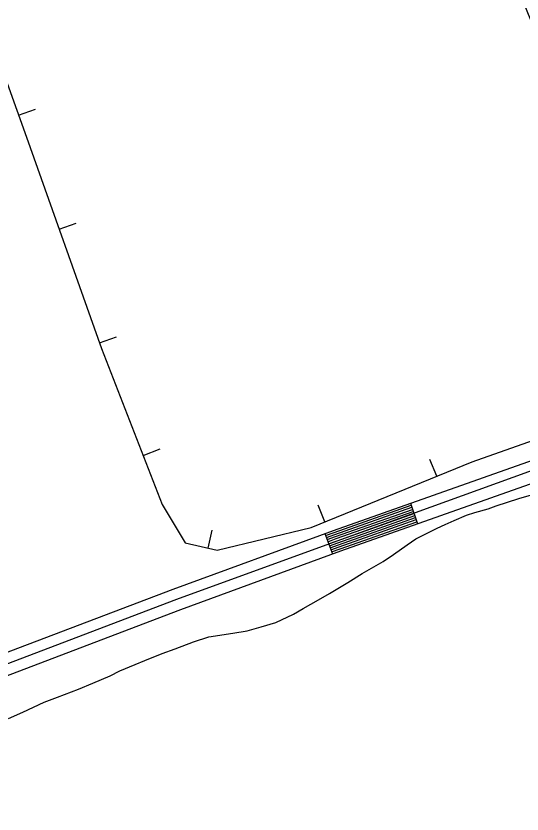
# Model space of a CAD drawing. Extents: x 3250478 to 3288318, y 788638 to 816472.
# Drawn here: x 3278223 to 3278922, y 800865 to 801966 of the extents above; entities that cross this region are included whole.
import ezdxf

# ---------------------------------------------------------------- set-up
doc = ezdxf.new("R2010")
doc.units = 0
for name, color, linetype in [('V-BORW-LINE', 7, 'Continuous'), ('V-ROAD-CNTR', 7, 'Continuous'), ('V-SITE-VEGE', 7, 'Continuous')]:
    doc.layers.add(name, color=color, linetype=linetype)

msp = doc.modelspace()

# ---------------------------------------------------------------- linework, layer by layer
at = {"layer": 'V-BORW-LINE'}
for p, q in [((3278227, 801828.7), (3278250.5, 801837.1)), ((3278282.9, 801671.8), (3278306.5, 801680.1)), ((3278338.8, 801514.8), (3278362.3, 801523.2)), ((3278398.9, 801359.5), (3278422.2, 801368.5)), ((3278804, 801330.9), (3278794.5, 801354.1)), ((3278649.7, 801267.9), (3278640.3, 801291)), ((3278488.7, 801231.9), (3278494.2, 801256.3))]:
    msp.add_line(p, q, dxfattribs=at)
msp.add_lwpolyline([(3278144, 802059.4), (3278237.8, 801798.7), (3278341.5, 801507.1), (3278425.1, 801292.1), (3278456.7, 801239.2), (3278501.2, 801229.1), (3278631, 801260.2), (3278852.9, 801350.9), (3279061.5, 801424.2), (3279119.1, 801462.9), (3279108.4, 801510.1), (3279071.9, 801608.7), (3278990.4, 801821), (3278872.5, 802111.6)], dxfattribs=at)
msp.add_lwpolyline([(3278144, 802059.4), (3278237.8, 801798.7), (3278341.5, 801507.1), (3278425.1, 801292.1), (3278456.7, 801239.2), (3278501.2, 801229.1), (3278631, 801260.2), (3278852.9, 801350.9), (3279061.5, 801424.2), (3279119.1, 801462.9), (3279108.4, 801510.1), (3279071.9, 801608.7), (3278990.4, 801821), (3278872.5, 802111.6)], dxfattribs=at)
at = {"layer": 'V-ROAD-CNTR'}
for p, q in [((3278767.7, 801293.6), (3278777.7, 801265.3)), ((3278649.7, 801251.9), (3278660, 801223.7))]:
    msp.add_line(p, q, dxfattribs=at)
for points in [[(3277991.9, 801004.9), (3278440.3, 801175.3), (3278661.5, 801256.1), (3279075.7, 801402.3)], [(3277997, 800990.7), (3278445.5, 801161.3), (3278666.5, 801242), (3279082.7, 801392.1)], [(3277721.9, 800862.1), (3277728.1, 800866.1), (3277734.5, 800870.1), (3277740.9, 800873.9), (3277747.3, 800877.7), (3277753.8, 800881.3), (3277760.4, 800884.8), (3277767.1, 800888.2), (3277773.8, 800891.5), (3277780.6, 800894.6), (3277787.4, 800897.7), (3277794.2, 800900.6), (3277801, 800903.3), (3278002.3, 800976.7), (3278450.7, 801147.2), (3278671.6, 801227.9), (3279085.7, 801374)], [(3278650.7, 801249), (3278662.5, 801253.3), (3278768.7, 801290.8)], [(3278651.8, 801246.2), (3278663.5, 801250.5), (3278769.7, 801288)], [(3278652.8, 801243.4), (3278664.5, 801247.7), (3278770.7, 801285.1)], [(3278653.8, 801240.6), (3278665.5, 801244.9), (3278771.7, 801282.3)], [(3278654.9, 801237.8), (3278666.5, 801242), (3278772.7, 801279.5)], [(3278655.9, 801234.9), (3278667.6, 801239.2), (3278773.7, 801276.6)], [(3278656.9, 801232.1), (3278668.6, 801236.4), (3278774.7, 801273.8)], [(3278657.9, 801229.3), (3278669.6, 801233.6), (3278775.7, 801271)], [(3278659, 801226.5), (3278670.6, 801230.7), (3278776.7, 801268.2)]]:
    msp.add_lwpolyline(points, dxfattribs=at)
at = {"layer": 'V-SITE-VEGE'}
for p, q in [((3278917.3, 801300), (3278938.2, 801306.1)), ((3278886.3, 801289.9), (3278917.3, 801300)), ((3278856.8, 801281), (3278875, 801285.8)), ((3278875, 801285.8), (3278886.3, 801289.9)), ((3278828, 801269.8), (3278845, 801277.4)), ((3278845, 801277.4), (3278856.8, 801281)), ((3278775.2, 801244.5), (3278804.5, 801259.4)), ((3278804.5, 801259.4), (3278815.7, 801264.1)), ((3278815.7, 801264.1), (3278828, 801269.8)), ((3278763.1, 801236.5), (3278775.2, 801244.5)), ((3278744.6, 801223), (3278763.1, 801236.5)), ((3278730.3, 801213.4), (3278744.6, 801223)), ((3278701, 801196.9), (3278730.3, 801213.4)), ((3278681.4, 801184.4), (3278701, 801196.9)), ((3278656, 801169.1), (3278681.4, 801184.4)), ((3278619.8, 801148.5), (3278641.1, 801160.5)), ((3278641.1, 801160.5), (3278656, 801169.1)), ((3278582.1, 801129), (3278606.6, 801140.6)), ((3278606.6, 801140.6), (3278619.8, 801148.5)), ((3278561.7, 801123), (3278582.1, 801129)), ((3278522.5, 801114.3), (3278542.4, 801117.6)), ((3278542.4, 801117.6), (3278561.7, 801123)), ((3278468.3, 801102.4), (3278489.7, 801109.5)), ((3278489.7, 801109.5), (3278522.5, 801114.3)), ((3278443.2, 801093), (3278468.3, 801102.4)), ((3278401, 801076.6), (3278425, 801086.5)), ((3278425, 801086.5), (3278443.2, 801093)), ((3278387.7, 801071.3), (3278401, 801076.6)), ((3278353.6, 801055.7), (3278366.9, 801062.6)), ((3278366.9, 801062.6), (3278387.7, 801071.3)), ((3278329.6, 801045.3), (3278353.6, 801055.7)), ((3278309.8, 801037.1), (3278329.6, 801045.3)), ((3278280.5, 801026), (3278309.8, 801037.1)), ((3278233, 801005.7), (3278262.3, 801019.5)), ((3278262.3, 801019.5), (3278280.5, 801026)), ((3278213.3, 800997), (3278233, 801005.7))]:
    msp.add_line(p, q, dxfattribs=at)

doc.saveas('drawing.dxf')
